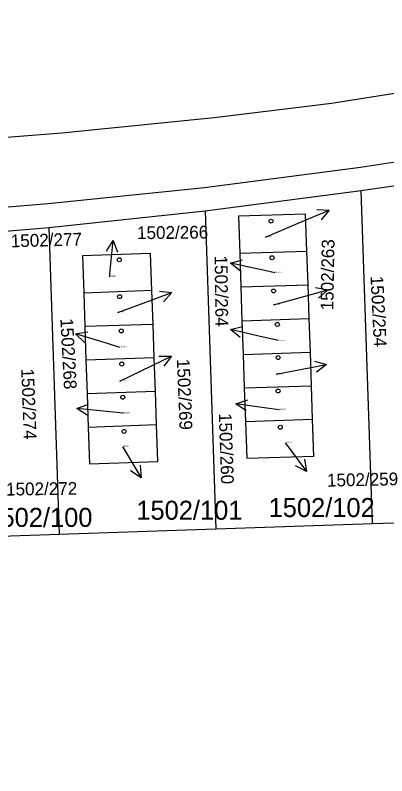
# Model space of a CAD drawing. Extents: x -737240 to -735272, y -1119606 to -1117878.
# Drawn here: x -736364.4 to -736331.2, y -1118240.1 to -1118172.1 of the extents above; entities that cross this region are included whole.
import ezdxf

# ---------------------------------------------------------------- set-up
doc = ezdxf.new("R2010")
doc.units = 0
for name, color, linetype in [('Level 1', 7, 'Continuous'), ('Level 16', 7, 'Continuous'), ('Level 18', 7, 'Continuous'), ('Level 19', 7, 'Continuous'), ('Level 25', 7, 'Continuous')]:
    doc.layers.add(name, color=color, linetype=linetype)

msp = doc.modelspace()

# ---------------------------------------------------------------- linework, layer by layer
at = {"layer": 'Level 1'}
for p, q in [((-736333.48, -1118187.79), (-736319.55, -1118185.71)), ((-736347.43, -1118189.6), (-736333.48, -1118187.79)), ((-736332.48, -1118217.55), (-736333.48, -1118187.79)), ((-736361.39, -1118191.09), (-736347.43, -1118189.6)), ((-736347.43, -1118189.6), (-736346.47, -1118218.02)), ((-736375.35, -1118192.27), (-736361.39, -1118191.09)), ((-736361.39, -1118191.09), (-736360.46, -1118218.49)), ((-736344.34, -1118193.39), (-736338.34, -1118193.2)), ((-736344.34, -1118193.39), (-736344.24, -1118196.39)), ((-736338.24, -1118196.21), (-736338.34, -1118193.2)), ((-736352.18, -1118196.72), (-736358.28, -1118196.95)), ((-736352.08, -1118199.75), (-736352.18, -1118196.72)), ((-736344.24, -1118196.39), (-736338.24, -1118196.21)), ((-736344.24, -1118196.39), (-736344.14, -1118199.42)), ((-736338.14, -1118199.22), (-736338.24, -1118196.21)), ((-736358.28, -1118196.95), (-736358.18, -1118199.95)), ((-736344.14, -1118199.42), (-736338.14, -1118199.22)), ((-736344.14, -1118199.42), (-736344.03, -1118202.43)), ((-736338.03, -1118202.22), (-736338.14, -1118199.22)), ((-736352.08, -1118199.75), (-736358.18, -1118199.95)), ((-736358.18, -1118199.95), (-736358.08, -1118202.95)), ((-736351.98, -1118202.75), (-736352.08, -1118199.75)), ((-736344.03, -1118202.43), (-736338.03, -1118202.22)), ((-736337.93, -1118205.23), (-736338.03, -1118202.22)), ((-736351.98, -1118202.75), (-736358.08, -1118202.95)), ((-736358.08, -1118202.95), (-736357.98, -1118205.95)), ((-736351.88, -1118205.75), (-736351.98, -1118202.75)), ((-736344.03, -1118202.43), (-736343.93, -1118205.42)), ((-736343.93, -1118205.42), (-736337.93, -1118205.23)), ((-736343.93, -1118205.42), (-736343.83, -1118208.43)), ((-736337.83, -1118208.23), (-736337.93, -1118205.23)), ((-736351.88, -1118205.75), (-736357.98, -1118205.95)), ((-736357.98, -1118205.95), (-736357.87, -1118208.95)), ((-736351.78, -1118208.74), (-736351.88, -1118205.75)), ((-736343.83, -1118208.43), (-736337.83, -1118208.23)), ((-736351.78, -1118208.74), (-736357.87, -1118208.95)), ((-736332.48, -1118217.55), (-736318.48, -1118217.07)), ((-736346.47, -1118218.02), (-736332.48, -1118217.55)), ((-736360.46, -1118218.49), (-736346.47, -1118218.02))]:
    msp.add_line(p, q, dxfattribs=at)
for points in [[(-736375.4, -1118183.82), (-736360.24, -1118182.63), (-736346.62, -1118181.25), (-736336.15, -1118179.96), (-736269.99, -1118169.44), (-736234, -1118166.66), (-736158.96, -1118165.48), (-736148.63, -1118166.45), (-736140.93, -1118169.02), (-736134.87, -1118171.7), (-736132.41, -1118173.31), (-735949.71, -1118307.16)], [(-736227.72, -1118174.66), (-736232.05, -1118172.96), (-736235.92, -1118173.08), (-736263.87, -1118175.05), (-736277.82, -1118176.78), (-736291.76, -1118179.05), (-736305.69, -1118181.37), (-736319.62, -1118183.58), (-736333.55, -1118185.73), (-736347.5, -1118187.54), (-736361.46, -1118188.98), (-736375.42, -1118190.14)], [(-736338.34, -1118193.2), (-736338.45, -1118189.88), (-736344.45, -1118190.08), (-736344.34, -1118193.39)], [(-736352.18, -1118196.72), (-736352.3, -1118193.4), (-736358.39, -1118193.61), (-736358.28, -1118196.95)], [(-736343.83, -1118208.43), (-736343.72, -1118211.72), (-736337.72, -1118211.52), (-736337.83, -1118208.23)], [(-736357.87, -1118208.95), (-736357.76, -1118212.2), (-736351.67, -1118211.99), (-736351.78, -1118208.74)], [(-736374.47, -1118218.43), (-736371.8, -1118218.88), (-736360.46, -1118218.49)]]:
    msp.add_lwpolyline(points, dxfattribs=at)
at = {"layer": 'Level 16'}
for points in [[(-736342.05, -1118191.94), (-736339.11, -1118190.71), (-736336.344, -1118189.549)], [(-736337.459, -1118189.475), (-736336.344, -1118189.549), (-736337.072, -1118190.397)], [(-736356.25, -1118193.202), (-736355.658, -1118192.253), (-736355.254, -1118193.296)], [(-736355.96, -1118195.5), (-736355.94, -1118195.24), (-736355.658, -1118192.253)], [(-736344.3, -1118194.967), (-736345.173, -1118194.268), (-736344.09, -1118193.99)], [(-736341.19, -1118195.13), (-736342.24, -1118194.9), (-736345.173, -1118194.268)], [(-736351.505, -1118196.781), (-736350.394, -1118196.906), (-736351.16, -1118197.72)], [(-736341.31, -1118198.01), (-736339.36, -1118197.47), (-736336.47, -1118196.665)], [(-736337.568, -1118196.452), (-736336.47, -1118196.665), (-736337.299, -1118197.415)], [(-736355.23, -1118198.68), (-736353.21, -1118197.94), (-736350.394, -1118196.906)], [(-736344.311, -1118200.922), (-736345.175, -1118200.211), (-736344.088, -1118199.947)], [(-736340.88, -1118201.2), (-736342.25, -1118200.88), (-736345.175, -1118200.211)], [(-736358.219, -1118201.359), (-736359.027, -1118200.587), (-736357.924, -1118200.404)], [(-736355.04, -1118201.81), (-736356.16, -1118201.47), (-736359.027, -1118200.587)], [(-736355.04, -1118204.81), (-736353.15, -1118203.9), (-736350.446, -1118202.601)], [(-736351.564, -1118202.584), (-736350.446, -1118202.601), (-736351.131, -1118203.485)], [(-736341.07, -1118204.2), (-736339.54, -1118203.91), (-736336.594, -1118203.345)], [(-736337.67, -1118203.042), (-736336.594, -1118203.345), (-736337.482, -1118204.024)], [(-736357.961, -1118207.862), (-736358.904, -1118207.263), (-736357.858, -1118206.868)], [(-736343.761, -1118207.472), (-736344.68, -1118206.836), (-736343.619, -1118206.482)], [(-736340.82, -1118207.39), (-736341.71, -1118207.26), (-736344.68, -1118206.836)], [(-736354.74, -1118207.69), (-736355.92, -1118207.57), (-736358.904, -1118207.263)], [(-736340.27, -1118210.33), (-736340.15, -1118210.49), (-736338.369, -1118212.904)], [(-736354.8, -1118210.7), (-736354.69, -1118210.88), (-736353.147, -1118213.453)], [(-736338.56, -1118211.803), (-736338.369, -1118212.904), (-736339.365, -1118212.396)], [(-736353.233, -1118212.338), (-736353.147, -1118213.453), (-736354.09, -1118212.852)]]:
    msp.add_lwpolyline(points, dxfattribs=at)
at = {"layer": 'Level 25'}
for centre in [(-736341.54, -1118190.52), (-736355.1, -1118193.97), (-736341.45, -1118193.79), (-736341.32, -1118196.75), (-736355.07, -1118197.27), (-736340.98, -1118199.75), (-736354.92, -1118200.33), (-736340.91, -1118202.71), (-736354.88, -1118203.29), (-736340.91, -1118205.7), (-736354.79, -1118206.26), (-736340.72, -1118208.94), (-736354.67, -1118209.32)]:
    msp.add_ellipse(centre, major_axis=(0.18, 0), ratio=0.984808, dxfattribs=at)

# ---------------------------------------------------------------- texts
at = {"layer": 'Level 16'}
for s, rotation, p in [('1502/266', 0.54063, (-736353.51, -1118192.13)), ('1502/277', 1.51452, (-736364.78, -1118192.86)), ('1502/263', 89.00037, (-736335.98, -1118198.5)), ('1502/264', 270.65844, (-736346.58, -1118193.6)), ('1502/254', 272.86947, (-736332.66, -1118195.44)), ('1502/268', 273.02697, (-736360.37, -1118199.23)), ('1502/269', 272.32542, (-736349.96, -1118202.85)), ('1502/274', 272.19591, (-736363.87, -1118203.71)), ('1502/260', 271.90341, (-736346.21, -1118207.69)), ('1502/259', 1.14057, (-736336.53, -1118214.25)), ('1502/272', 0.71189, (-736365.21, -1118215.05))]:
    msp.add_text(s, height=1.14, rotation=rotation, dxfattribs=at).set_placement(p)
at = {"layer": 'Level 18'}
for s, p in [('1502/102', (-736341.76, -1118216.97)), ('1502/101', (-736353.58, -1118217.21)), ('1502/100', (-736366.98, -1118217.85))]:
    msp.add_text(s, height=1.7, dxfattribs=at).set_placement(p)
at = {"layer": 'Level 19'}
for s, p in [('1502/265', (-736342.05, -1118191.94)), ('1502/266', (-736355.96, -1118195.5)), ('1502/264', (-736341.19, -1118195.13)), ('1502/263', (-736341.31, -1118198.01)), ('1502/267', (-736355.23, -1118198.68)), ('1502/262', (-736340.88, -1118201.2)), ('1502/268', (-736355.04, -1118201.81)), ('1502/261', (-736341.07, -1118204.2)), ('1502/269', (-736355.04, -1118204.81)), ('1502/270', (-736354.74, -1118207.69)), ('1502/260', (-736340.82, -1118207.39)), ('1502/259', (-736340.27, -1118210.33)), ('1502/271', (-736354.8, -1118210.7))]:
    msp.add_text(s, height=0.1, dxfattribs=at).set_placement(p)

doc.saveas('drawing.dxf')
